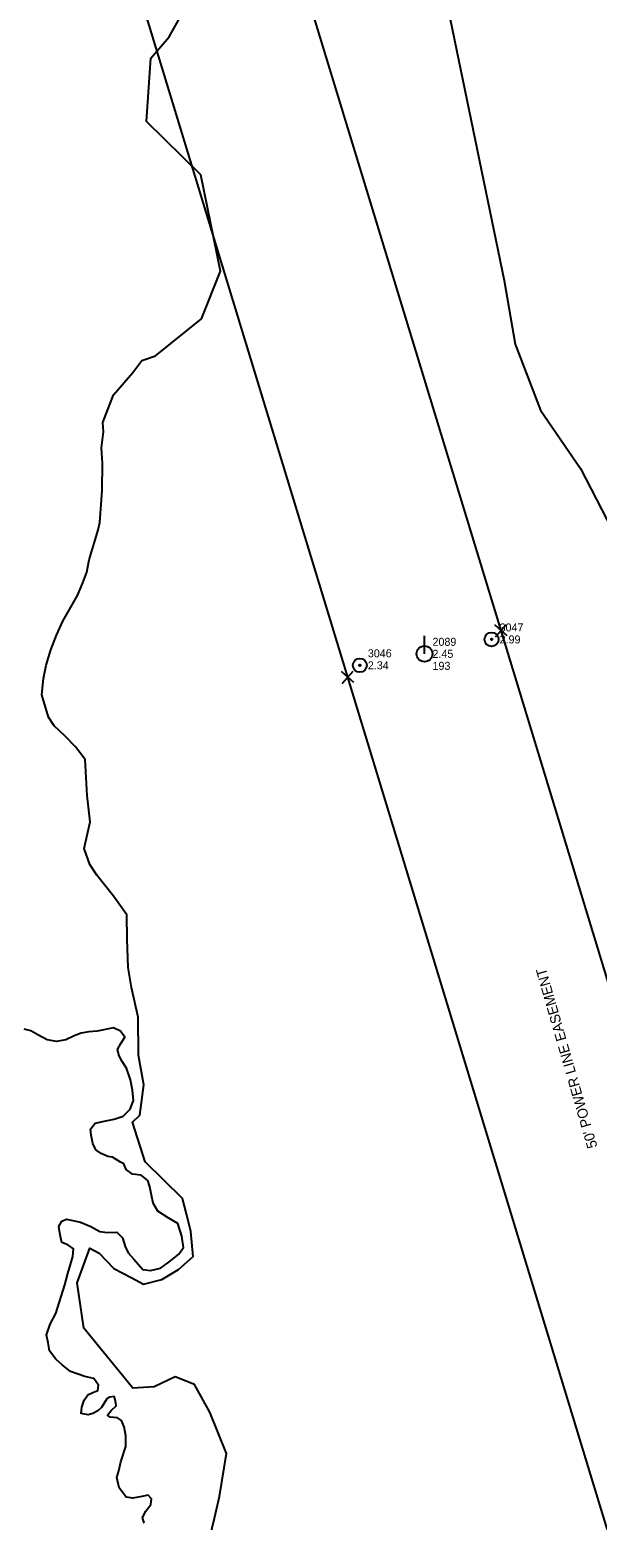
# Model space of a CAD drawing. Extents: x 3040896 to 3051146, y 687568 to 732976.
# Drawn here: x 3048902.8 to 3049079.8, y 699695.1 to 700160.6 of the extents above; entities that cross this region are included whole.
import ezdxf

# ---------------------------------------------------------------- set-up
doc = ezdxf.new("R2010")
doc.units = 0
for name, color, linetype in [('Exist Horizontal Alignment', 7, 'Continuous'), ('Exist Hydro Stream or Body of Water', 7, 'Continuous'), ('Exist Other Culture Anchor (Guy Wire) CELL', 7, 'Continuous'), ('Exist Other Culture Anchor (Guy Wire) Cogo Elevation', 7, 'Continuous'), ('Exist Other Culture Anchor (Guy Wire) Cogo Number', 7, 'Continuous'), ('Exist Property Corner CELL', 7, 'Continuous'), ('Exist Right of Way Easement Line', 7, 'Continuous'), ('Exist Right of Way Easement Line Text', 7, 'Continuous'), ('Exist Right of Way Line', 7, 'Continuous'), ('Exist Utilities Power Pole CELL', 7, 'Continuous'), ('Exist Utilities Power Pole Cogo Comment', 7, 'Continuous'), ('Exist Utilities Power Pole Cogo Elevation', 7, 'Continuous'), ('Exist Utilities Power Pole Cogo Number', 7, 'Continuous'), ('Exist Vegetation Hedge Row', 7, 'Continuous')]:
    doc.layers.add(name, color=color, linetype=linetype)

# ---------------------------------------------------------------- blocks, each defined once
blk = doc.blocks.new('EXIST UTILITIES POWER POLE')
at = {"layer": 'Exist Utilities Power Pole CELL'}
for q in [(0, 0.1125), (0, 0)]:
    blk.add_line((0, 0), q, dxfattribs=at)
blk.add_circle((0, 0), 0.049, dxfattribs=at)
blk = doc.blocks.new('EXIST OTHER CULTURE ANCHOR (GUY WIRE)')
at = {"layer": 'Exist Other Culture Anchor (Guy Wire) CELL'}
for radius in [0.0436, 0.0048]:
    blk.add_circle((0, 0), radius, dxfattribs=at)

msp = doc.modelspace()

# ---------------------------------------------------------------- linework, layer by layer
at = {"layer": 'Exist Horizontal Alignment'}
msp.add_arc((3043661.74, 698719.83), 5730.14, 5.311648, 20.384728, dxfattribs=at)
at = {"layer": 'Exist Hydro Stream or Body of Water'}
msp.add_lwpolyline([(3048938.5, 699694.17), (3048937.96, 699695.93), (3048939.01, 699697.95), (3048940.59, 699700.02), (3048940.77, 699701.79), (3048939.72, 699702.93), (3048937.71, 699702.53), (3048934.92, 699701.98), (3048932.81, 699702.25), (3048930.65, 699705.17), (3048929.97, 699708.4), (3048930.53, 699710.56), (3048931.17, 699713.32), (3048932.72, 699718.14), (3048932.72, 699721.41), (3048932.17, 699724.22), (3048931.4, 699726.26), (3048930.13, 699727.11), (3048927.89, 699727.29), (3048927.04, 699727.95), (3048928.2, 699729.4), (3048929.75, 699730.81), (3048929.62, 699731.64), (3048929.38, 699732.85), (3048929.08, 699733.71), (3048927.77, 699733.53), (3048926.79, 699733.02), (3048925.13, 699730.27), (3048923.97, 699729.26), (3048922.48, 699728.4), (3048920.94, 699728.04), (3048918.85, 699728.47), (3048919, 699730.4), (3048919.71, 699732.58), (3048920.88, 699734.25), (3048922.46, 699734.95), (3048924, 699735.61), (3048924.23, 699737.27), (3048922.73, 699739.31), (3048919.92, 699739.99), (3048915.47, 699741.56), (3048912.84, 699743.63), (3048910.92, 699745.37), (3048908.96, 699748), (3048908.47, 699750.5), (3048907.97, 699753.03), (3048909.13, 699756.3), (3048910.93, 699759.63), (3048913.66, 699768.62), (3048914.65, 699772.2), (3048915.49, 699774.92), (3048916.16, 699777.42), (3048916.38, 699779.89), (3048914.61, 699781.13), (3048912.76, 699781.82), (3048912.38, 699783.74), (3048912.07, 699785.34), (3048911.87, 699786.87), (3048912.75, 699788.46), (3048914.24, 699789.1), (3048918.58, 699788.23), (3048921.81, 699786.86), (3048924.59, 699785.3), (3048927.03, 699784.95), (3048929.9, 699785.09), (3048931.68, 699783.3), (3048932.52, 699780.62), (3048933.45, 699778.56), (3048935.28, 699776.66), (3048938.08, 699773.43), (3048940.39, 699773.11), (3048943.61, 699773.83), (3048946.21, 699775.73), (3048949.25, 699778.22), (3048950.73, 699780.3), (3048950.24, 699783.81), (3048948.92, 699787.73), (3048945.93, 699789.59), (3048942.77, 699791.65), (3048941.24, 699794.12), (3048940.74, 699796.65), (3048940.21, 699799.19), (3048939.59, 699801.24), (3048937.51, 699802.85), (3048934.87, 699803.22), (3048932.83, 699804.68), (3048932.07, 699806.38), (3048931.03, 699806.9), (3048928.6, 699808.52), (3048927.09, 699808.74), (3048925.09, 699809.61), (3048923.36, 699810.82), (3048922.44, 699812.78), (3048921.9, 699815.31), (3048921.68, 699817.19), (3048923.15, 699819.06), (3048926.48, 699819.8), (3048929.09, 699820.32), (3048931.87, 699821.3), (3048934.13, 699823.53), (3048935.1, 699826.19), (3048934.87, 699829.4), (3048934.22, 699832.68), (3048932.91, 699836.33), (3048931.58, 699838.37), (3048930.61, 699840.15), (3048930.14, 699842.1), (3048931.14, 699844), (3048932.4, 699846.01), (3048931.12, 699847.89), (3048928.94, 699848.86), (3048923.81, 699847.82), (3048921.16, 699847.66), (3048918.8, 699847.2), (3048916.58, 699846.35), (3048914.05, 699845.14), (3048911.08, 699844.58), (3048908.15, 699845.14), (3048905.32, 699846.68), (3048903.05, 699847.97), (3048901.05, 699848.49)], dxfattribs=at)
at = {"layer": 'Exist Property Corner CELL'}
for p, q in [((3049049.87, 699972.98), (3049049.87, 699972.98)), ((3049002.04, 699958.42), (3049002.04, 699958.42))]:
    msp.add_line(p, q, dxfattribs=at)
for points in [[(3049051.71, 699971.29), (3049048.03, 699974.67), (3049049.87, 699972.98), (3049048.18, 699971.14), (3049051.56, 699974.82)], [(3049003.88, 699956.73), (3049000.2, 699960.11), (3049002.04, 699958.42), (3049000.35, 699956.58), (3049003.73, 699960.26)]]:
    msp.add_lwpolyline(points, dxfattribs=at)
at = {"layer": 'Exist Right of Way Easement Line'}
for points in [[(3049666.87, 696833.82), (3049559.11, 697113.37), (3049470.49, 697444.6), (3049413.18, 697783.79), (3049397.81, 698080.1), (3049375.2, 698381.33), (3049352.58, 698679.83), (3049330.23, 698981.5), (3049286.13, 699172.17), (3049243.18, 699362.29), (3049142.32, 699669.17), (3049049.87, 699972.98), (3048955.67, 700282.3), (3048862.1, 700588.56), (3048768.88, 700893.61), (3048673.73, 701201.02), (3048581.84, 701506.39), (3048488.68, 701812.86), (3048393.41, 702099.66), (3048327.28, 702409.73), (3048254.77, 702716.23)], [(3049620.05, 696816.27), (3049511.5, 697097.88), (3049421.59, 697433.95), (3049363.4, 697778.31), (3049347.91, 698076.93), (3049325.34, 698377.57), (3049302.71, 698676.1), (3049280.65, 698973.97), (3049237.39, 699161.03), (3049194.94, 699348.94), (3049094.64, 699654.09), (3049002.04, 699958.42), (3048907.84, 700267.72), (3048814.29, 700573.95), (3048721.09, 700878.92), (3048625.91, 701186.42), (3048533.98, 701491.92), (3048441.02, 701797.71), (3048345.09, 702086.53), (3048278.49, 702398.76), (3048206.12, 702704.68)]]:
    msp.add_lwpolyline(points, dxfattribs=at)
at = {"layer": 'Exist Right of Way Line'}
msp.add_arc((3043661.74, 698719.83), 5680.14, 5.31165, 20.38473, dxfattribs=at)
at = {"layer": 'Exist Vegetation Hedge Row'}
for points in [[(3048984.23, 700413.59), (3049005.37, 700361.77), (3049022.55, 700331.36), (3049034.86, 700316.76), (3049061.72, 700266.71), (3049061.7, 700239.93), (3049046.8, 700221.34), (3049035.36, 700200.85), (3049031.41, 700176.61), (3049050.87, 700082.32)], [(3048942.05, 700058.77), (3048956.39, 700070.36), (3048962.33, 700085.25), (3048956.11, 700115.36), (3048939.17, 700131.99), (3048940.56, 700151.77), (3048946.26, 700158.45), (3048967.03, 700195.64), (3048967.36, 700228.77), (3048960.37, 700285.75), (3048940.33, 700321.41), (3048934.99, 700344.28), (3048930.95, 700363.83), (3048932.8, 700387.97), (3048929.96, 700401.76)], [(3049050.87, 700082.32), (3049054.28, 700062.39), (3049062.21, 700041.85), (3049074.66, 700023.59), (3049087.96, 699997.78), (3049096.61, 699980.59), (3049109.19, 699957.33), (3049116.94, 699958.88), (3049129.02, 699956.93), (3049140.67, 699957.39), (3049151.49, 699956.7), (3049160.03, 699954.17), (3049162.5, 699948.03), (3049164.79, 699936.86)], [(3048928.88, 699890.05), (3048923.7, 699896.53), (3048921.52, 699899.87), (3048919.75, 699904.86), (3048921.57, 699913.21), (3048920.69, 699921.44), (3048920.02, 699932.74), (3048917.03, 699936.66), (3048913.77, 699939.94), (3048910.37, 699943.26), (3048908.57, 699945.92), (3048906.57, 699952.9), (3048907.08, 699958.04), (3048907.85, 699962.17), (3048909.37, 699966.98), (3048911.13, 699971.5), (3048913.06, 699975.88), (3048915.15, 699979.55), (3048917.68, 699983.92), (3048919.29, 699987.83), (3048920.54, 699991.21), (3048921.32, 699995.06), (3048922.39, 699998.48), (3048923.32, 700001.6), (3048924.06, 700004.46), (3048924.61, 700006.69), (3048925.37, 700016.69), (3048925.5, 700025.23), (3048925.11, 700030.03), (3048925.73, 700035), (3048925.59, 700037.92), (3048928.92, 700046.58), (3048934.89, 700053.58), (3048937.75, 700057.29), (3048942.05, 700058.77)], [(3048958.25, 699686.67), (3048960.41, 699695.72), (3048961.97, 699702.54), (3048964.14, 699715.92), (3048958.98, 699728.87), (3048954.19, 699737.47), (3048948.09, 699739.91), (3048941.61, 699736.75), (3048934.96, 699736.38), (3048919.62, 699755.12), (3048917.57, 699769.21), (3048921.51, 699780.05), (3048924.38, 699778.53), (3048928.96, 699773.69), (3048934.63, 699770.8), (3048938.23, 699768.84), (3048944.02, 699770.24), (3048949.21, 699773.37), (3048953.71, 699777.44), (3048952.99, 699785.28), (3048951.71, 699790.78), (3048950.41, 699795.59), (3048938.82, 699807.04), (3048934.85, 699819.46), (3048937.16, 699821.66), (3048938.41, 699831.04), (3048936.7, 699840.34), (3048936.57, 699852.24), (3048934.53, 699861.48), (3048933.42, 699867.68), (3048933.13, 699876.54), (3048933.09, 699884.23), (3048928.88, 699890.05)]]:
    msp.add_lwpolyline(points, dxfattribs=at)

# ---------------------------------------------------------------- block references
at = {"layer": 'Exist Other Culture Anchor (Guy Wire) CELL', "xscale": 50, "yscale": 50}
for p in [(3049046.9, 699970.2), (3049005.78, 699962.11)]:
    msp.add_blockref('EXIST OTHER CULTURE ANCHOR (GUY WIRE)', p, dxfattribs=at)
at = {"layer": 'Exist Utilities Power Pole CELL', "xscale": 50, "yscale": 50}
msp.add_blockref('EXIST UTILITIES POWER POLE', (3049025.96, 699965.7), dxfattribs=at)

# ---------------------------------------------------------------- texts
at = {"layer": 'Exist Other Culture Anchor (Guy Wire) Cogo Elevation'}
for s, p in [('2.99', (3049049.4, 699968.95)), ('2.34', (3049008.28, 699960.86))]:
    msp.add_text(s, height=2.5, dxfattribs=at).set_placement(p)
at = {"layer": 'Exist Other Culture Anchor (Guy Wire) Cogo Number'}
for s, p in [('3047', (3049049.4, 699972.7)), ('3046', (3049008.28, 699964.61))]:
    msp.add_text(s, height=2.5, dxfattribs=at).set_placement(p)
at = {"layer": 'Exist Right of Way Easement Line Text'}
msp.add_text("50' POWER LINE EASEMENT", height=3.2, rotation=106.119, dxfattribs=at).set_placement((3049079.97, 699811.78))
at = {"layer": 'Exist Utilities Power Pole Cogo Comment'}
msp.add_text('193', height=2.5, dxfattribs=at).set_placement((3049028.46, 699960.7))
at = {"layer": 'Exist Utilities Power Pole Cogo Elevation'}
msp.add_text('2.45', height=2.5, dxfattribs=at).set_placement((3049028.46, 699964.45))
at = {"layer": 'Exist Utilities Power Pole Cogo Number'}
msp.add_text('2089', height=2.5, dxfattribs=at).set_placement((3049028.46, 699968.2))

doc.saveas('drawing.dxf')
